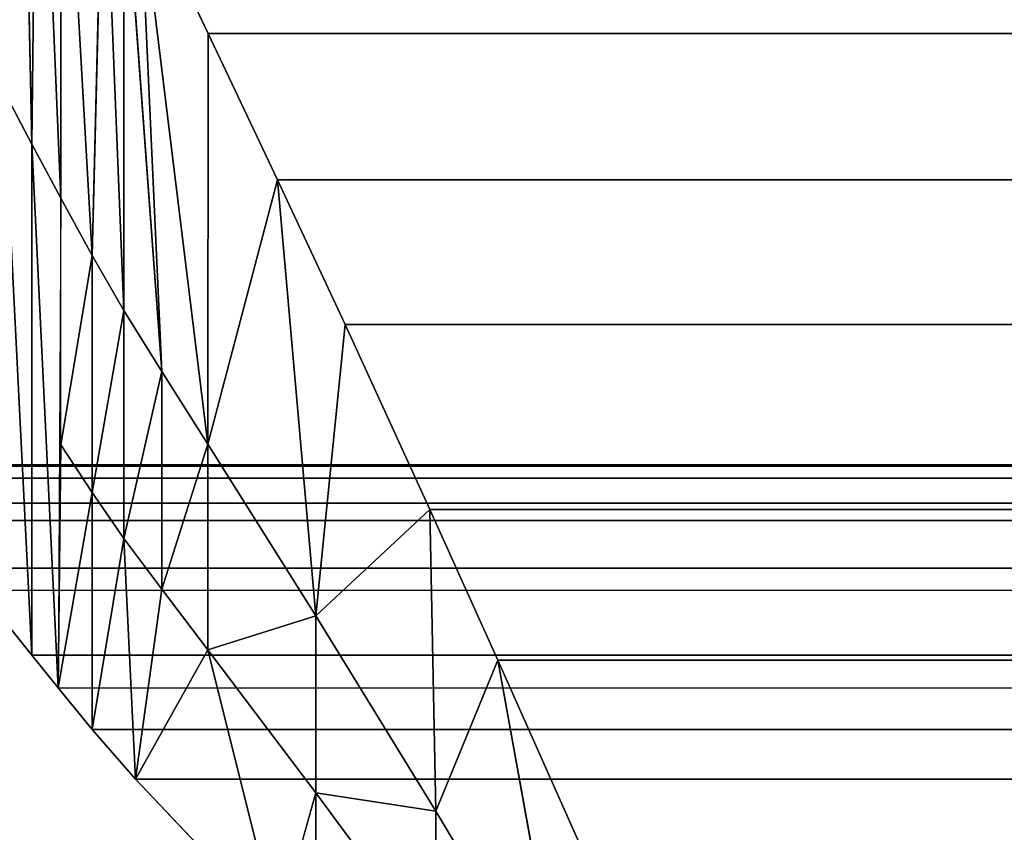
# Model space of a CAD drawing. Header units: centimetres. Extents: x 0.1 to 30.7, y 2.5 to 15.3.
# Tile 486 of 656: x 0.7507 to 0.8319, y 14.9458 to 15.0128. Entities that reach past the tile are written whole.
import ezdxf

# ---------------------------------------------------------------- set-up
doc = ezdxf.new("R2010")
doc.units = ezdxf.units.CM
doc.header["$LTSCALE"] = 2.54
doc.layers.get('0').update_dxf_attribs({"color": 13})

# ---------------------------------------------------------------- blocks, each defined once
blk = doc.blocks.new('09-002-0300-W-00-00.STL')
at = {"color": 0}
for p, q in [((0.750766, 15.047023, 14.856628), (0.751702, 15.002513, 14.879732)), ((0.750766, 15.047023, 14.856628), (0.751702, 15.002513, 14.879732)), ((0.752174, 15.04348, 14.851006), (0.751702, 15.002513, 14.879732)), ((0.752174, 15.04348, 14.851006), (0.751702, 15.002513, 14.879732)), ((0.754086, 14.998039, 14.873116), (0.752174, 15.04348, 14.851006)), ((0.754086, 14.998039, 14.873116), (0.752174, 15.04348, 14.851006)), ((0.756665, 14.993332, 14.866884), (0.754086, 15.038701, 14.84402)), ((0.756665, 14.993332, 14.866884), (0.754086, 15.038701, 14.84402)), ((0.754086, 14.998039, 14.873116), (0.754086, 15.038701, 14.84402)), ((0.754086, 14.998039, 14.873116), (0.754086, 15.038701, 14.84402)), ((0.756665, 14.993332, 14.866884), (0.7576, 15.03022, 14.832996)), ((0.756665, 14.993332, 14.866884), (0.7576, 15.03022, 14.832996)), ((0.759282, 14.988789, 14.861456), (0.7576, 15.03022, 14.832996)), ((0.759282, 14.988789, 14.861456), (0.7576, 15.03022, 14.832996)), ((0.762407, 14.983757, 14.856003), (0.759282, 15.02637, 14.828476)), ((0.762407, 14.983757, 14.856003), (0.759282, 15.02637, 14.828476)), ((0.759282, 14.988789, 14.861456), (0.759282, 15.02637, 14.828476)), ((0.759282, 14.988789, 14.861456), (0.759282, 15.02637, 14.828476)), ((0.766226, 14.977754, 14.850146), (0.76061, 15.023451, 14.825223)), ((0.76061, 15.023451, 14.825223), (0.766242, 15.011624, 14.813365)), ((0.766226, 14.977754, 14.850146), (0.76061, 15.023451, 14.825223)), ((0.762407, 14.983757, 14.856003), (0.76061, 15.023451, 14.825223)), ((0.762407, 14.983757, 14.856003), (0.76061, 15.023451, 14.825223)), ((0.76061, 15.023451, 14.825223), (0.766242, 15.011624, 14.813365)), ((0.766242, 15.011624, 14.813365), (30.07547, 15.014955, 14.816519)), ((0.766242, 15.011624, 14.813365), (30.07547, 15.014955, 14.816519)), ((0.766242, 15.011624, 14.813365), (0.766226, 14.977754, 14.850146)), ((0.766242, 15.011624, 14.813365), (0.766226, 14.977754, 14.850146)), ((0.766242, 15.011624, 14.813365), (0.771958, 14.999562, 14.803096)), ((0.766242, 15.011624, 14.813365), (0.771958, 14.999562, 14.803096)), ((0.766242, 15.011624, 14.813365), (30.068591, 14.999541, 14.803093)), ((0.766242, 15.011624, 14.813365), (30.068591, 14.999541, 14.803093)), ((0.751702, 15.002513, 14.879732), (0.74935, 15.006943, 14.887138)), ((0.74935, 15.006943, 14.887138), (0.751702, 14.960358, 14.906622)), ((0.74935, 15.006943, 14.887138), (0.751702, 14.960358, 14.906622)), ((0.751702, 15.002513, 14.879732), (0.74935, 15.006943, 14.887138)), ((0.751702, 15.002513, 14.879732), (0.751702, 14.960358, 14.906622)), ((0.751702, 15.002513, 14.879732), (0.751702, 14.960358, 14.906622)), ((0.751702, 15.002513, 14.879732), (0.753855, 14.957663, 14.902615)), ((0.754086, 14.998039, 14.873116), (0.751702, 15.002513, 14.879732)), ((0.754086, 14.998039, 14.873116), (0.751702, 15.002513, 14.879732)), ((0.751702, 15.002513, 14.879732), (0.753855, 14.957663, 14.902615)), ((0.766226, 14.977754, 14.850146), (0.771958, 14.999562, 14.803096)), ((0.766226, 14.977754, 14.850146), (0.771958, 14.999562, 14.803096)), ((0.771958, 14.999562, 14.803096), (0.777531, 14.98763, 14.794418)), ((0.775126, 14.963614, 14.838612), (0.771958, 14.999562, 14.803096)), ((0.775126, 14.963614, 14.838612), (0.771958, 14.999562, 14.803096)), ((0.771958, 14.999562, 14.803096), (0.777531, 14.98763, 14.794418)), ((0.771958, 14.999562, 14.803096), (30.068591, 14.999541, 14.803093)), ((0.771958, 14.999562, 14.803096), (30.068591, 14.999541, 14.803093)), ((0.777531, 14.98763, 14.794418), (30.068591, 14.999541, 14.803093)), ((0.777531, 14.98763, 14.794418), (30.068591, 14.999541, 14.803093)), ((0.754086, 14.998039, 14.873116), (0.753855, 14.957663, 14.902615)), ((0.754086, 14.977707, 14.887663), (0.754086, 14.998039, 14.873116)), ((0.754086, 14.998039, 14.873116), (0.756665, 14.993332, 14.866884)), ((0.754086, 14.998039, 14.873116), (0.756665, 14.993332, 14.866884)), ((0.754086, 14.977707, 14.887663), (0.756665, 14.993332, 14.866884)), ((0.754086, 14.977707, 14.887663), (0.756665, 14.993332, 14.866884)), ((0.756665, 14.973784, 14.882471), (0.756665, 14.993332, 14.866884)), ((0.756665, 14.993332, 14.866884), (0.759282, 14.988789, 14.861456)), ((0.756665, 14.973784, 14.882471), (0.756665, 14.993332, 14.866884)), ((0.756665, 14.993332, 14.866884), (0.759282, 14.988789, 14.861456)), ((0.756665, 14.973784, 14.882471), (0.759282, 14.988789, 14.861456)), ((0.756665, 14.973784, 14.882471), (0.759282, 14.988789, 14.861456)), ((0.759282, 14.97, 14.877948), (0.759282, 14.988789, 14.861456)), ((0.759282, 14.988789, 14.861456), (0.762407, 14.983757, 14.856003)), ((0.759282, 14.97, 14.877948), (0.759282, 14.988789, 14.861456)), ((0.759282, 14.988789, 14.861456), (0.762407, 14.983757, 14.856003)), ((0.777531, 14.98763, 14.794418), (30.063699, 14.988582, 14.795071)), ((0.777531, 14.98763, 14.794418), (30.063699, 14.988582, 14.795071)), ((0.784538, 14.972374, 14.785126), (30.063699, 14.988582, 14.795071)), ((0.784538, 14.972374, 14.785126), (30.063699, 14.988582, 14.795071)), ((0.777531, 14.98763, 14.794418), (0.775126, 14.963614, 14.838612)), ((0.777531, 14.98763, 14.794418), (0.775126, 14.963614, 14.838612)), ((0.777531, 14.98763, 14.794418), (0.784538, 14.972374, 14.785126)), ((0.777531, 14.98763, 14.794418), (0.784538, 14.972374, 14.785126)), ((0.759282, 14.97, 14.877948), (0.762407, 14.983757, 14.856003)), ((0.759282, 14.97, 14.877948), (0.762407, 14.983757, 14.856003)), ((0.762407, 14.965807, 14.873402), (0.762407, 14.983757, 14.856003)), ((0.762407, 14.983757, 14.856003), (0.766226, 14.977754, 14.850146)), ((0.762407, 14.965807, 14.873402), (0.762407, 14.983757, 14.856003)), ((0.762407, 14.983757, 14.856003), (0.766226, 14.977754, 14.850146)), ((0.754086, 14.977707, 14.887663), (0.753855, 14.957663, 14.902615)), ((0.756665, 14.973784, 14.882471), (0.754086, 14.977707, 14.887663)), ((0.756665, 14.973784, 14.882471), (0.754086, 14.977707, 14.887663)), ((0.766226, 14.977754, 14.850146), (0.762407, 14.965807, 14.873402)), ((0.766226, 14.977754, 14.850146), (0.762407, 14.965807, 14.873402)), ((0.766226, 14.977754, 14.850146), (0.766226, 14.960803, 14.868523)), ((0.766226, 14.977754, 14.850146), (0.766226, 14.960803, 14.868523)), ((0.766226, 14.977754, 14.850146), (0.775126, 14.963614, 14.838612)), ((0.766226, 14.977754, 14.850146), (0.775126, 14.963614, 14.838612)), ((0.733649, 14.97605, 16.777136), (30.105365, 14.97605, 16.777136)), ((0.733649, 14.97605, 16.777136), (30.105365, 14.97605, 16.777136)), ((0.733649, 14.97605, 16.777136), (30.105365, 14.97605, 14.969151)), ((0.733649, 14.97605, 14.969151), (30.105365, 14.97605, 14.969151)), ((0.733649, 14.97605, 16.777136), (30.105365, 14.97605, 14.969151)), ((0.733649, 14.97605, 14.969151), (30.105365, 14.97605, 14.969151)), ((0.733759, 14.97605, 14.964771), (30.105365, 14.97605, 14.969151)), ((0.733759, 14.97605, 14.964771), (30.105365, 14.97605, 14.969151)), ((0.733759, 14.97605, 14.964771), (30.105252, 14.97605, 14.964771)), ((0.733759, 14.97605, 14.964771), (30.105252, 14.97605, 14.964771)), ((30.104922, 14.97605, 14.960402), (0.734092, 14.97605, 14.960402)), ((0.734092, 14.97605, 14.960402), (30.105252, 14.97605, 14.964771)), ((0.734092, 14.97605, 14.960402), (30.105252, 14.97605, 14.964771)), ((30.104922, 14.97605, 14.960402), (0.734092, 14.97605, 14.960402)), ((30.104922, 14.97605, 14.960402), (0.735157, 14.975955, 14.955991)), ((30.104922, 14.97605, 14.960402), (0.735157, 14.975955, 14.955991)), ((30.103653, 14.975249, 14.947792), (0.735157, 14.975955, 14.955991)), ((30.103653, 14.975249, 14.947792), (0.735157, 14.975955, 14.955991)), ((30.103653, 14.975249, 14.947792), (0.737808, 14.974971, 14.945674)), ((30.103653, 14.975249, 14.947792), (0.737808, 14.974971, 14.945674)), ((30.101822, 14.973654, 14.938657), (0.737808, 14.974971, 14.945674)), ((30.101822, 14.973654, 14.938657), (0.737808, 14.974971, 14.945674)), ((30.101822, 14.973654, 14.938657), (0.740718, 14.972896, 14.935431)), ((30.101822, 14.973654, 14.938657), (0.740718, 14.972896, 14.935431)), ((0.756665, 14.973784, 14.882471), (0.753855, 14.957663, 14.902615)), ((0.756665, 14.973784, 14.882471), (0.753855, 14.957663, 14.902615)), ((0.759282, 14.97, 14.877948), (0.756665, 14.973784, 14.882471)), ((0.756665, 14.973784, 14.882471), (0.756665, 14.954237, 14.898056)), ((0.756665, 14.973784, 14.882471), (0.756665, 14.954237, 14.898056)), ((0.759282, 14.97, 14.877948), (0.756665, 14.973784, 14.882471)), ((30.10098, 14.972867, 14.935379), (0.740718, 14.972896, 14.935431)), ((30.10098, 14.972867, 14.935379), (0.740718, 14.972896, 14.935431)), ((30.10098, 14.972867, 14.935379), (0.742248, 14.971484, 14.930495)), ((30.10098, 14.972867, 14.935379), (0.742248, 14.971484, 14.930495)), ((0.775126, 14.963614, 14.838612), (0.784538, 14.972374, 14.785126)), ((0.775126, 14.963614, 14.838612), (0.784538, 14.972374, 14.785126)), ((0.784538, 14.972374, 14.785126), (0.790142, 14.959958, 14.778853)), ((0.785016, 14.947504, 14.828514), (0.784538, 14.972374, 14.785126)), ((0.785016, 14.947504, 14.828514), (0.784538, 14.972374, 14.785126)), ((0.784538, 14.972374, 14.785126), (0.790142, 14.959958, 14.778853)), ((0.784538, 14.972374, 14.785126), (30.056415, 14.972342, 14.785109)), ((0.784538, 14.972374, 14.785126), (30.056415, 14.972342, 14.785109)), ((0.790142, 14.959958, 14.778853), (30.056415, 14.972342, 14.785109)), ((0.790142, 14.959958, 14.778853), (30.056415, 14.972342, 14.785109)), ((30.09671, 14.968636, 14.922617), (0.742248, 14.971484, 14.930495)), ((30.09671, 14.968636, 14.922617), (0.742248, 14.971484, 14.930495)), ((0.759282, 14.97, 14.877948), (0.756665, 14.954237, 14.898056)), ((0.759282, 14.97, 14.877948), (0.756665, 14.954237, 14.898056)), ((0.762407, 14.965807, 14.873402), (0.759282, 14.97, 14.877948)), ((0.759282, 14.97, 14.877948), (0.760255, 14.950134, 14.893233)), ((0.759282, 14.97, 14.877948), (0.760255, 14.950134, 14.893233)), ((0.762407, 14.965807, 14.873402), (0.759282, 14.97, 14.877948)), ((30.09671, 14.968636, 14.922617), (0.745877, 14.967535, 14.920023)), ((30.09671, 14.968636, 14.922617), (0.745877, 14.967535, 14.920023)), ((30.089099, 14.960576, 14.90697), (0.745877, 14.967535, 14.920023)), ((30.089099, 14.960576, 14.90697), (0.745877, 14.967535, 14.920023)), ((30.090677, 14.962277, 14.909766), (0.745877, 14.967535, 14.920023)), ((30.095636, 14.967528, 14.92001), (0.745877, 14.967535, 14.920023)), ((30.090677, 14.962277, 14.909766), (0.745877, 14.967535, 14.920023)), ((30.095636, 14.967528, 14.92001), (0.745877, 14.967535, 14.920023)), ((0.751702, 14.960358, 14.906622), (0.747394, 14.965724, 14.916147)), ((30.089099, 14.960576, 14.90697), (0.747394, 14.965724, 14.916147)), ((0.751702, 14.960358, 14.906622), (0.747394, 14.965724, 14.916147)), ((30.089099, 14.960576, 14.90697), (0.747394, 14.965724, 14.916147)), ((0.762407, 14.965807, 14.873402), (0.760255, 14.950134, 14.893233)), ((0.762407, 14.965807, 14.873402), (0.760255, 14.950134, 14.893233)), ((0.762407, 14.965807, 14.873402), (0.766226, 14.960803, 14.868523)), ((0.762407, 14.965807, 14.873402), (0.766226, 14.960803, 14.868523)), ((0.766226, 14.960803, 14.868523), (0.775126, 14.963614, 14.838612)), ((0.766226, 14.960803, 14.868523), (0.775126, 14.963614, 14.838612)), ((0.775126, 14.963614, 14.838612), (0.775126, 14.94902, 14.858911)), ((0.775126, 14.963614, 14.838612), (0.775126, 14.94902, 14.858911)), ((0.775126, 14.963614, 14.838612), (0.785016, 14.947504, 14.828514)), ((0.775126, 14.963614, 14.838612), (0.785016, 14.947504, 14.828514)), ((30.089099, 14.960576, 14.90697), (0.751702, 14.960358, 14.906622)), ((30.089099, 14.960576, 14.90697), (0.751702, 14.960358, 14.906622)), ((0.753855, 14.957663, 14.902615), (0.751702, 14.960358, 14.906622)), ((30.081152, 14.951846, 14.895172), (0.751702, 14.960358, 14.906622)), ((0.753855, 14.957663, 14.902615), (0.751702, 14.960358, 14.906622)), ((30.081152, 14.951846, 14.895172), (0.751702, 14.960358, 14.906622)), ((30.082596, 14.953444, 14.897076), (0.751702, 14.960358, 14.906622)), ((30.085992, 14.957188, 14.901952), (0.751702, 14.960358, 14.906622)), ((30.082596, 14.953444, 14.897076), (0.751702, 14.960358, 14.906622)), ((30.085992, 14.957188, 14.901952), (0.751702, 14.960358, 14.906622)), ((0.760255, 14.950134, 14.893233), (0.766226, 14.960803, 14.868523)), ((0.760255, 14.950134, 14.893233), (0.766226, 14.960803, 14.868523)), ((0.77196, 14.937804, 14.881747), (0.766226, 14.960803, 14.868523)), ((0.77196, 14.937804, 14.881747), (0.766226, 14.960803, 14.868523)), ((0.766226, 14.960803, 14.868523), (0.775126, 14.94902, 14.858911)), ((0.766226, 14.960803, 14.868523), (0.775126, 14.94902, 14.858911)), ((0.790142, 14.959958, 14.778853), (0.785016, 14.947504, 14.828514)), ((0.790142, 14.959958, 14.778853), (0.785016, 14.947504, 14.828514)), ((0.790142, 14.959958, 14.778853), (0.795581, 14.929834, 14.820372)), ((0.790142, 14.959958, 14.778853), (0.795581, 14.929834, 14.820372)), ((0.790142, 14.959958, 14.778853), (0.797861, 14.942619, 14.771799)), ((0.790142, 14.959958, 14.778853), (0.797861, 14.942619, 14.771799)), ((0.790142, 14.959958, 14.778853), (30.049966, 14.958081, 14.778003)), ((0.790142, 14.959958, 14.778853), (30.049966, 14.958081, 14.778003)), ((0.756665, 14.954237, 14.898056), (0.753855, 14.957663, 14.902615)), ((0.753855, 14.957663, 14.902615), (30.081152, 14.951846, 14.895172)), ((0.753855, 14.957663, 14.902615), (30.081152, 14.951846, 14.895172)), ((0.756665, 14.954237, 14.898056), (0.753855, 14.957663, 14.902615)), ((0.760255, 14.950134, 14.893233), (0.756665, 14.954237, 14.898056)), ((30.079257, 14.949736, 14.892799), (0.756665, 14.954237, 14.898056)), ((0.760255, 14.950134, 14.893233), (0.756665, 14.954237, 14.898056)), ((30.079257, 14.949736, 14.892799), (0.756665, 14.954237, 14.898056)), ((30.081152, 14.951846, 14.895172), (0.756665, 14.954237, 14.898056)), ((30.081152, 14.951846, 14.895172), (0.756665, 14.954237, 14.898056)), ((0.77196, 14.937804, 14.881747), (0.760255, 14.950134, 14.893233)), ((30.070358, 14.939775, 14.883344), (0.760255, 14.950134, 14.893233)), ((0.77196, 14.937804, 14.881747), (0.760255, 14.950134, 14.893233)), ((30.077393, 14.947655, 14.890599), (0.760255, 14.950134, 14.893233)), ((30.070358, 14.939775, 14.883344), (0.760255, 14.950134, 14.893233)), ((30.077393, 14.947655, 14.890599), (0.760255, 14.950134, 14.893233)), ((30.079257, 14.949736, 14.892799), (0.760255, 14.950134, 14.893233)), ((30.079257, 14.949736, 14.892799), (0.760255, 14.950134, 14.893233)), ((0.77196, 14.937804, 14.881747), (0.775126, 14.94902, 14.858911)), ((0.775126, 14.94902, 14.858911), (0.775126, 14.934425, 14.879208)), ((0.775126, 14.94902, 14.858911), (0.785016, 14.935594, 14.850496)), ((0.775126, 14.94902, 14.858911), (0.785016, 14.935594, 14.850496)), ((0.775126, 14.94902, 14.858911), (0.785016, 14.947504, 14.828514)), ((0.775126, 14.94902, 14.858911), (0.785016, 14.947504, 14.828514)), ((0.785016, 14.935594, 14.850496), (0.785016, 14.947504, 14.828514)), ((0.785016, 14.947504, 14.828514), (0.795581, 14.929834, 14.820372)), ((0.785016, 14.947504, 14.828514), (0.795581, 14.929834, 14.820372)), ((0.785016, 14.935594, 14.850496), (0.785016, 14.947504, 14.828514))]:
    blk.add_line(p, q, dxfattribs=at)
mesh = blk.add_polyface(dxfattribs=at)
corners = [(30.105365, 15.07605, 16.777136), (0.733649, 15.07605, 16.777136), (30.105365, 14.97605, 16.777136)]
mesh.append_faces([[corners[k] for k in face] for face in [(0, 1, 2)]], dxfattribs={"color": 0})
mesh = blk.add_polyface(dxfattribs=at)
corners = [(30.105365, 14.97605, 16.777136), (0.733649, 15.07605, 16.777136), (0.733649, 14.97605, 16.777136)]
mesh.append_faces([[corners[k] for k in face] for face in [(0, 1, 2)]], dxfattribs={"color": 0})
mesh = blk.add_polyface(dxfattribs=at)
corners = [(0.745869, 15.059039, 14.87968), (0.750766, 15.047023, 14.856628), (0.74935, 15.006943, 14.887138)]
mesh.append_faces([[corners[k] for k in face] for face in [(0, 1, 2)]], dxfattribs={"color": 0})
mesh = blk.add_polyface(dxfattribs=at)
corners = [(0.750766, 15.047023, 14.856628), (0.751702, 15.002513, 14.879732), (0.74935, 15.006943, 14.887138)]
mesh.append_faces([[corners[k] for k in face] for face in [(0, 1, 2)]], dxfattribs={"color": 0})
mesh = blk.add_polyface(dxfattribs=at)
corners = [(0.750766, 15.047023, 14.856628), (0.752174, 15.04348, 14.851006), (0.751702, 15.002513, 14.879732)]
mesh.append_faces([[corners[k] for k in face] for face in [(0, 1, 2)]], dxfattribs={"color": 0})
mesh = blk.add_polyface(dxfattribs=at)
corners = [(0.752174, 15.04348, 14.851006), (0.754086, 14.998039, 14.873116), (0.751702, 15.002513, 14.879732)]
mesh.append_faces([[corners[k] for k in face] for face in [(0, 1, 2)]], dxfattribs={"color": 0})
mesh = blk.add_polyface(dxfattribs=at)
corners = [(0.752174, 15.04348, 14.851006), (0.754086, 15.038701, 14.84402), (0.754086, 14.998039, 14.873116)]
mesh.append_faces([[corners[k] for k in face] for face in [(0, 1, 2)]], dxfattribs={"color": 0})
mesh = blk.add_polyface(dxfattribs=at)
corners = [(0.754086, 15.038701, 14.84402), (0.7576, 15.03022, 14.832996), (0.756665, 14.993332, 14.866884)]
mesh.append_faces([[corners[k] for k in face] for face in [(0, 1, 2)]], dxfattribs={"color": 0})
mesh = blk.add_polyface(dxfattribs=at)
corners = [(0.754086, 15.038701, 14.84402), (0.756665, 14.993332, 14.866884), (0.754086, 14.998039, 14.873116)]
mesh.append_faces([[corners[k] for k in face] for face in [(0, 1, 2)]], dxfattribs={"color": 0})
mesh = blk.add_polyface(dxfattribs=at)
corners = [(0.7576, 15.03022, 14.832996), (0.759282, 14.988789, 14.861456), (0.756665, 14.993332, 14.866884)]
mesh.append_faces([[corners[k] for k in face] for face in [(0, 1, 2)]], dxfattribs={"color": 0})
mesh = blk.add_polyface(dxfattribs=at)
corners = [(0.7576, 15.03022, 14.832996), (0.759282, 15.02637, 14.828476), (0.759282, 14.988789, 14.861456)]
mesh.append_faces([[corners[k] for k in face] for face in [(0, 1, 2)]], dxfattribs={"color": 0})
mesh = blk.add_polyface(dxfattribs=at)
corners = [(0.759282, 15.02637, 14.828476), (0.76061, 15.023451, 14.825223), (0.762407, 14.983757, 14.856003)]
mesh.append_faces([[corners[k] for k in face] for face in [(0, 1, 2)]], dxfattribs={"color": 0})
mesh = blk.add_polyface(dxfattribs=at)
corners = [(0.759282, 15.02637, 14.828476), (0.762407, 14.983757, 14.856003), (0.759282, 14.988789, 14.861456)]
mesh.append_faces([[corners[k] for k in face] for face in [(0, 1, 2)]], dxfattribs={"color": 0})
mesh = blk.add_polyface(dxfattribs=at)
corners = [(0.76061, 15.023451, 14.825223), (0.766242, 15.011624, 14.813365), (0.766226, 14.977754, 14.850146)]
mesh.append_faces([[corners[k] for k in face] for face in [(0, 1, 2)]], dxfattribs={"color": 0})
mesh = blk.add_polyface(dxfattribs=at)
corners = [(0.76061, 15.023451, 14.825223), (0.766226, 14.977754, 14.850146), (0.762407, 14.983757, 14.856003)]
mesh.append_faces([[corners[k] for k in face] for face in [(0, 1, 2)]], dxfattribs={"color": 0})
mesh = blk.add_polyface(dxfattribs=at)
corners = [(0.76061, 15.023451, 14.825223), (30.07547, 15.014955, 14.816519), (0.766242, 15.011624, 14.813365)]
mesh.append_faces([[corners[k] for k in face] for face in [(0, 1, 2)]], dxfattribs={"color": 0})
mesh = blk.add_polyface(dxfattribs=at)
corners = [(30.07547, 15.014955, 14.816519), (30.068591, 14.999541, 14.803093), (0.766242, 15.011624, 14.813365)]
mesh.append_faces([[corners[k] for k in face] for face in [(0, 1, 2)]], dxfattribs={"color": 0})
mesh = blk.add_polyface(dxfattribs=at)
corners = [(0.766242, 15.011624, 14.813365), (0.771958, 14.999562, 14.803096), (0.766226, 14.977754, 14.850146)]
mesh.append_faces([[corners[k] for k in face] for face in [(0, 1, 2)]], dxfattribs={"color": 0})
mesh = blk.add_polyface(dxfattribs=at)
corners = [(30.068591, 14.999541, 14.803093), (0.771958, 14.999562, 14.803096), (0.766242, 15.011624, 14.813365)]
mesh.append_faces([[corners[k] for k in face] for face in [(0, 1, 2)]], dxfattribs={"color": 0})
mesh = blk.add_polyface(dxfattribs=at)
corners = [(0.74935, 15.006943, 14.887138), (0.751702, 14.960358, 14.906622), (0.747394, 14.965724, 14.916147)]
mesh.append_faces([[corners[k] for k in face] for face in [(0, 1, 2)]], dxfattribs={"color": 0})
mesh = blk.add_polyface(dxfattribs=at)
corners = [(0.74935, 15.006943, 14.887138), (0.751702, 15.002513, 14.879732), (0.751702, 14.960358, 14.906622)]
mesh.append_faces([[corners[k] for k in face] for face in [(0, 1, 2)]], dxfattribs={"color": 0})
mesh = blk.add_polyface(dxfattribs=at)
corners = [(0.751702, 15.002513, 14.879732), (0.753855, 14.957663, 14.902615), (0.751702, 14.960358, 14.906622)]
mesh.append_faces([[corners[k] for k in face] for face in [(0, 1, 2)]], dxfattribs={"color": 0})
mesh = blk.add_polyface(dxfattribs=at)
corners = [(0.751702, 15.002513, 14.879732), (0.754086, 14.998039, 14.873116), (0.753855, 14.957663, 14.902615)]
mesh.append_faces([[corners[k] for k in face] for face in [(0, 1, 2)]], dxfattribs={"color": 0})
mesh = blk.add_polyface(dxfattribs=at)
corners = [(0.771958, 14.999562, 14.803096), (0.775126, 14.963614, 14.838612), (0.766226, 14.977754, 14.850146)]
mesh.append_faces([[corners[k] for k in face] for face in [(0, 1, 2)]], dxfattribs={"color": 0})
mesh = blk.add_polyface(dxfattribs=at)
corners = [(0.771958, 14.999562, 14.803096), (0.777531, 14.98763, 14.794418), (0.775126, 14.963614, 14.838612)]
mesh.append_faces([[corners[k] for k in face] for face in [(0, 1, 2)]], dxfattribs={"color": 0})
mesh = blk.add_polyface(dxfattribs=at)
corners = [(30.068591, 14.999541, 14.803093), (0.777531, 14.98763, 14.794418), (0.771958, 14.999562, 14.803096)]
mesh.append_faces([[corners[k] for k in face] for face in [(0, 1, 2)]], dxfattribs={"color": 0})
mesh = blk.add_polyface(dxfattribs=at)
corners = [(30.068591, 14.999541, 14.803093), (30.063699, 14.988582, 14.795071), (0.777531, 14.98763, 14.794418)]
mesh.append_faces([[corners[k] for k in face] for face in [(0, 1, 2)]], dxfattribs={"color": 0})
mesh = blk.add_polyface(dxfattribs=at)
corners = [(0.754086, 14.998039, 14.873116), (0.756665, 14.993332, 14.866884), (0.754086, 14.977707, 14.887663)]
mesh.append_faces([[corners[k] for k in face] for face in [(0, 1, 2)]], dxfattribs={"color": 0})
mesh = blk.add_polyface(dxfattribs=at)
corners = [(0.756665, 14.993332, 14.866884), (0.756665, 14.973784, 14.882471), (0.754086, 14.977707, 14.887663)]
mesh.append_faces([[corners[k] for k in face] for face in [(0, 1, 2)]], dxfattribs={"color": 0})
mesh = blk.add_polyface(dxfattribs=at)
corners = [(0.756665, 14.993332, 14.866884), (0.759282, 14.988789, 14.861456), (0.756665, 14.973784, 14.882471)]
mesh.append_faces([[corners[k] for k in face] for face in [(0, 1, 2)]], dxfattribs={"color": 0})
mesh = blk.add_polyface(dxfattribs=at)
corners = [(0.759282, 14.988789, 14.861456), (0.759282, 14.97, 14.877948), (0.756665, 14.973784, 14.882471)]
mesh.append_faces([[corners[k] for k in face] for face in [(0, 1, 2)]], dxfattribs={"color": 0})
mesh = blk.add_polyface(dxfattribs=at)
corners = [(0.759282, 14.988789, 14.861456), (0.762407, 14.983757, 14.856003), (0.759282, 14.97, 14.877948)]
mesh.append_faces([[corners[k] for k in face] for face in [(0, 1, 2)]], dxfattribs={"color": 0})
mesh = blk.add_polyface(dxfattribs=at)
corners = [(30.063699, 14.988582, 14.795071), (0.784538, 14.972374, 14.785126), (0.777531, 14.98763, 14.794418)]
mesh.append_faces([[corners[k] for k in face] for face in [(0, 1, 2)]], dxfattribs={"color": 0})
mesh = blk.add_polyface(dxfattribs=at)
corners = [(30.063699, 14.988582, 14.795071), (30.056415, 14.972342, 14.785109), (0.784538, 14.972374, 14.785126)]
mesh.append_faces([[corners[k] for k in face] for face in [(0, 1, 2)]], dxfattribs={"color": 0})
mesh = blk.add_polyface(dxfattribs=at)
corners = [(0.777531, 14.98763, 14.794418), (0.784538, 14.972374, 14.785126), (0.775126, 14.963614, 14.838612)]
mesh.append_faces([[corners[k] for k in face] for face in [(0, 1, 2)]], dxfattribs={"color": 0})
mesh = blk.add_polyface(dxfattribs=at)
corners = [(0.762407, 14.983757, 14.856003), (0.762407, 14.965807, 14.873402), (0.759282, 14.97, 14.877948)]
mesh.append_faces([[corners[k] for k in face] for face in [(0, 1, 2)]], dxfattribs={"color": 0})
mesh = blk.add_polyface(dxfattribs=at)
corners = [(0.762407, 14.983757, 14.856003), (0.766226, 14.977754, 14.850146), (0.762407, 14.965807, 14.873402)]
mesh.append_faces([[corners[k] for k in face] for face in [(0, 1, 2)]], dxfattribs={"color": 0})
mesh = blk.add_polyface(dxfattribs=at)
corners = [(0.754086, 14.977707, 14.887663), (0.756665, 14.973784, 14.882471), (0.753855, 14.957663, 14.902615)]
mesh.append_faces([[corners[k] for k in face] for face in [(0, 1, 2)]], dxfattribs={"color": 0})
mesh = blk.add_polyface(dxfattribs=at)
corners = [(0.766226, 14.977754, 14.850146), (0.766226, 14.960803, 14.868523), (0.762407, 14.965807, 14.873402)]
mesh.append_faces([[corners[k] for k in face] for face in [(0, 1, 2)]], dxfattribs={"color": 0})
mesh = blk.add_polyface(dxfattribs=at)
corners = [(0.766226, 14.977754, 14.850146), (0.775126, 14.963614, 14.838612), (0.766226, 14.960803, 14.868523)]
mesh.append_faces([[corners[k] for k in face] for face in [(0, 1, 2)]], dxfattribs={"color": 0})
mesh = blk.add_polyface(dxfattribs=at)
corners = [(0.733649, 14.97605, 16.777136), (30.105365, 14.97605, 14.969151), (30.105365, 14.97605, 16.777136)]
mesh.append_faces([[corners[k] for k in face] for face in [(0, 1, 2)]], dxfattribs={"color": 0})
mesh = blk.add_polyface(dxfattribs=at)
corners = [(0.733649, 14.97605, 16.777136), (0.733649, 14.97605, 14.969151), (30.105365, 14.97605, 14.969151)]
mesh.append_faces([[corners[k] for k in face] for face in [(0, 1, 2)]], dxfattribs={"color": 0})
mesh = blk.add_polyface(dxfattribs=at)
corners = [(0.733649, 14.97605, 14.969151), (0.733759, 14.97605, 14.964771), (30.105365, 14.97605, 14.969151)]
mesh.append_faces([[corners[k] for k in face] for face in [(0, 1, 2)]], dxfattribs={"color": 0})
mesh = blk.add_polyface(dxfattribs=at)
corners = [(30.105365, 14.97605, 14.969151), (0.733759, 14.97605, 14.964771), (30.105252, 14.97605, 14.964771)]
mesh.append_faces([[corners[k] for k in face] for face in [(0, 1, 2)]], dxfattribs={"color": 0})
mesh = blk.add_polyface(dxfattribs=at)
corners = [(0.733759, 14.97605, 14.964771), (0.734092, 14.97605, 14.960402), (30.105252, 14.97605, 14.964771)]
mesh.append_faces([[corners[k] for k in face] for face in [(0, 1, 2)]], dxfattribs={"color": 0})
mesh = blk.add_polyface(dxfattribs=at)
corners = [(0.734092, 14.97605, 14.960402), (0.735157, 14.975955, 14.955991), (30.104922, 14.97605, 14.960402)]
mesh.append_faces([[corners[k] for k in face] for face in [(0, 1, 2)]], dxfattribs={"color": 0})
mesh = blk.add_polyface(dxfattribs=at)
corners = [(30.105252, 14.97605, 14.964771), (0.734092, 14.97605, 14.960402), (30.104922, 14.97605, 14.960402)]
mesh.append_faces([[corners[k] for k in face] for face in [(0, 1, 2)]], dxfattribs={"color": 0})
mesh = blk.add_polyface(dxfattribs=at)
corners = [(30.104922, 14.97605, 14.960402), (0.735157, 14.975955, 14.955991), (30.103653, 14.975249, 14.947792)]
mesh.append_faces([[corners[k] for k in face] for face in [(0, 1, 2)]], dxfattribs={"color": 0})
mesh = blk.add_polyface(dxfattribs=at)
corners = [(0.735157, 14.975955, 14.955991), (0.737808, 14.974971, 14.945674), (30.103653, 14.975249, 14.947792)]
mesh.append_faces([[corners[k] for k in face] for face in [(0, 1, 2)]], dxfattribs={"color": 0})
mesh = blk.add_polyface(dxfattribs=at)
corners = [(30.103653, 14.975249, 14.947792), (0.737808, 14.974971, 14.945674), (30.101822, 14.973654, 14.938657)]
mesh.append_faces([[corners[k] for k in face] for face in [(0, 1, 2)]], dxfattribs={"color": 0})
mesh = blk.add_polyface(dxfattribs=at)
corners = [(0.737808, 14.974971, 14.945674), (0.740718, 14.972896, 14.935431), (30.101822, 14.973654, 14.938657)]
mesh.append_faces([[corners[k] for k in face] for face in [(0, 1, 2)]], dxfattribs={"color": 0})
mesh = blk.add_polyface(dxfattribs=at)
corners = [(30.101822, 14.973654, 14.938657), (0.740718, 14.972896, 14.935431), (30.10098, 14.972867, 14.935379)]
mesh.append_faces([[corners[k] for k in face] for face in [(0, 1, 2)]], dxfattribs={"color": 0})
mesh = blk.add_polyface(dxfattribs=at)
corners = [(0.756665, 14.973784, 14.882471), (0.756665, 14.954237, 14.898056), (0.753855, 14.957663, 14.902615)]
mesh.append_faces([[corners[k] for k in face] for face in [(0, 1, 2)]], dxfattribs={"color": 0})
mesh = blk.add_polyface(dxfattribs=at)
corners = [(0.756665, 14.973784, 14.882471), (0.759282, 14.97, 14.877948), (0.756665, 14.954237, 14.898056)]
mesh.append_faces([[corners[k] for k in face] for face in [(0, 1, 2)]], dxfattribs={"color": 0})
mesh = blk.add_polyface(dxfattribs=at)
corners = [(0.740718, 14.972896, 14.935431), (0.742248, 14.971484, 14.930495), (30.10098, 14.972867, 14.935379)]
mesh.append_faces([[corners[k] for k in face] for face in [(0, 1, 2)]], dxfattribs={"color": 0})
mesh = blk.add_polyface(dxfattribs=at)
corners = [(30.10098, 14.972867, 14.935379), (0.742248, 14.971484, 14.930495), (30.09671, 14.968636, 14.922617)]
mesh.append_faces([[corners[k] for k in face] for face in [(0, 1, 2)]], dxfattribs={"color": 0})
mesh = blk.add_polyface(dxfattribs=at)
corners = [(0.784538, 14.972374, 14.785126), (0.785016, 14.947504, 14.828514), (0.775126, 14.963614, 14.838612)]
mesh.append_faces([[corners[k] for k in face] for face in [(0, 1, 2)]], dxfattribs={"color": 0})
mesh = blk.add_polyface(dxfattribs=at)
corners = [(0.784538, 14.972374, 14.785126), (0.790142, 14.959958, 14.778853), (0.785016, 14.947504, 14.828514)]
mesh.append_faces([[corners[k] for k in face] for face in [(0, 1, 2)]], dxfattribs={"color": 0})
mesh = blk.add_polyface(dxfattribs=at)
corners = [(30.056415, 14.972342, 14.785109), (0.790142, 14.959958, 14.778853), (0.784538, 14.972374, 14.785126)]
mesh.append_faces([[corners[k] for k in face] for face in [(0, 1, 2)]], dxfattribs={"color": 0})
mesh = blk.add_polyface(dxfattribs=at)
corners = [(30.056415, 14.972342, 14.785109), (30.049966, 14.958081, 14.778003), (0.790142, 14.959958, 14.778853)]
mesh.append_faces([[corners[k] for k in face] for face in [(0, 1, 2)]], dxfattribs={"color": 0})
mesh = blk.add_polyface(dxfattribs=at)
corners = [(0.742248, 14.971484, 14.930495), (0.745877, 14.967535, 14.920023), (30.09671, 14.968636, 14.922617)]
mesh.append_faces([[corners[k] for k in face] for face in [(0, 1, 2)]], dxfattribs={"color": 0})
mesh = blk.add_polyface(dxfattribs=at)
corners = [(0.759282, 14.97, 14.877948), (0.760255, 14.950134, 14.893233), (0.756665, 14.954237, 14.898056)]
mesh.append_faces([[corners[k] for k in face] for face in [(0, 1, 2)]], dxfattribs={"color": 0})
mesh = blk.add_polyface(dxfattribs=at)
corners = [(0.759282, 14.97, 14.877948), (0.762407, 14.965807, 14.873402), (0.760255, 14.950134, 14.893233)]
mesh.append_faces([[corners[k] for k in face] for face in [(0, 1, 2)]], dxfattribs={"color": 0})
mesh = blk.add_polyface(dxfattribs=at)
corners = [(30.09671, 14.968636, 14.922617), (0.745877, 14.967535, 14.920023), (30.095636, 14.967528, 14.92001)]
mesh.append_faces([[corners[k] for k in face] for face in [(0, 1, 2)]], dxfattribs={"color": 0})
mesh = blk.add_polyface(dxfattribs=at)
corners = [(0.745877, 14.967535, 14.920023), (0.747394, 14.965724, 14.916147), (30.089099, 14.960576, 14.90697)]
mesh.append_faces([[corners[k] for k in face] for face in [(0, 1, 2)]], dxfattribs={"color": 0})
mesh = blk.add_polyface(dxfattribs=at)
corners = [(0.745877, 14.967535, 14.920023), (30.089099, 14.960576, 14.90697), (30.090677, 14.962277, 14.909766)]
mesh.append_faces([[corners[k] for k in face] for face in [(0, 1, 2)]], dxfattribs={"color": 0})
mesh = blk.add_polyface(dxfattribs=at)
corners = [(0.745877, 14.967535, 14.920023), (30.090677, 14.962277, 14.909766), (30.095636, 14.967528, 14.92001)]
mesh.append_faces([[corners[k] for k in face] for face in [(0, 1, 2)]], dxfattribs={"color": 0})
mesh = blk.add_polyface(dxfattribs=at)
corners = [(0.747394, 14.965724, 14.916147), (0.751702, 14.960358, 14.906622), (30.089099, 14.960576, 14.90697)]
mesh.append_faces([[corners[k] for k in face] for face in [(0, 1, 2)]], dxfattribs={"color": 0})
mesh = blk.add_polyface(dxfattribs=at)
corners = [(0.762407, 14.965807, 14.873402), (0.766226, 14.960803, 14.868523), (0.760255, 14.950134, 14.893233)]
mesh.append_faces([[corners[k] for k in face] for face in [(0, 1, 2)]], dxfattribs={"color": 0})
mesh = blk.add_polyface(dxfattribs=at)
corners = [(0.775126, 14.963614, 14.838612), (0.775126, 14.94902, 14.858911), (0.766226, 14.960803, 14.868523)]
mesh.append_faces([[corners[k] for k in face] for face in [(0, 1, 2)]], dxfattribs={"color": 0})
mesh = blk.add_polyface(dxfattribs=at)
corners = [(0.775126, 14.963614, 14.838612), (0.785016, 14.947504, 14.828514), (0.775126, 14.94902, 14.858911)]
mesh.append_faces([[corners[k] for k in face] for face in [(0, 1, 2)]], dxfattribs={"color": 0})
mesh = blk.add_polyface(dxfattribs=at)
corners = [(30.089099, 14.960576, 14.90697), (0.751702, 14.960358, 14.906622), (30.085992, 14.957188, 14.901952)]
mesh.append_faces([[corners[k] for k in face] for face in [(0, 1, 2)]], dxfattribs={"color": 0})
mesh = blk.add_polyface(dxfattribs=at)
corners = [(0.751702, 14.960358, 14.906622), (0.753855, 14.957663, 14.902615), (30.081152, 14.951846, 14.895172)]
mesh.append_faces([[corners[k] for k in face] for face in [(0, 1, 2)]], dxfattribs={"color": 0})
mesh = blk.add_polyface(dxfattribs=at)
corners = [(0.751702, 14.960358, 14.906622), (30.081152, 14.951846, 14.895172), (30.082596, 14.953444, 14.897076)]
mesh.append_faces([[corners[k] for k in face] for face in [(0, 1, 2)]], dxfattribs={"color": 0})
mesh = blk.add_polyface(dxfattribs=at)
corners = [(0.751702, 14.960358, 14.906622), (30.082596, 14.953444, 14.897076), (30.085992, 14.957188, 14.901952)]
mesh.append_faces([[corners[k] for k in face] for face in [(0, 1, 2)]], dxfattribs={"color": 0})
mesh = blk.add_polyface(dxfattribs=at)
corners = [(0.766226, 14.960803, 14.868523), (0.77196, 14.937804, 14.881747), (0.760255, 14.950134, 14.893233)]
mesh.append_faces([[corners[k] for k in face] for face in [(0, 1, 2)]], dxfattribs={"color": 0})
mesh = blk.add_polyface(dxfattribs=at)
corners = [(0.766226, 14.960803, 14.868523), (0.775126, 14.94902, 14.858911), (0.77196, 14.937804, 14.881747)]
mesh.append_faces([[corners[k] for k in face] for face in [(0, 1, 2)]], dxfattribs={"color": 0})
mesh = blk.add_polyface(dxfattribs=at)
corners = [(0.790142, 14.959958, 14.778853), (0.795581, 14.929834, 14.820372), (0.785016, 14.947504, 14.828514)]
mesh.append_faces([[corners[k] for k in face] for face in [(0, 1, 2)]], dxfattribs={"color": 0})
mesh = blk.add_polyface(dxfattribs=at)
corners = [(0.790142, 14.959958, 14.778853), (0.797861, 14.942619, 14.771799), (0.795581, 14.929834, 14.820372)]
mesh.append_faces([[corners[k] for k in face] for face in [(0, 1, 2)]], dxfattribs={"color": 0})
mesh = blk.add_polyface(dxfattribs=at)
corners = [(30.049966, 14.958081, 14.778003), (0.797861, 14.942619, 14.771799), (0.790142, 14.959958, 14.778853)]
mesh.append_faces([[corners[k] for k in face] for face in [(0, 1, 2)]], dxfattribs={"color": 0})
mesh = blk.add_polyface(dxfattribs=at)
corners = [(30.049966, 14.958081, 14.778003), (30.042709, 14.942216, 14.771675), (0.797861, 14.942619, 14.771799)]
mesh.append_faces([[corners[k] for k in face] for face in [(0, 1, 2)]], dxfattribs={"color": 0})
mesh = blk.add_polyface(dxfattribs=at)
corners = [(0.753855, 14.957663, 14.902615), (0.756665, 14.954237, 14.898056), (30.081152, 14.951846, 14.895172)]
mesh.append_faces([[corners[k] for k in face] for face in [(0, 1, 2)]], dxfattribs={"color": 0})
mesh = blk.add_polyface(dxfattribs=at)
corners = [(0.756665, 14.954237, 14.898056), (0.760255, 14.950134, 14.893233), (30.079257, 14.949736, 14.892799)]
mesh.append_faces([[corners[k] for k in face] for face in [(0, 1, 2)]], dxfattribs={"color": 0})
mesh = blk.add_polyface(dxfattribs=at)
corners = [(0.756665, 14.954237, 14.898056), (30.079257, 14.949736, 14.892799), (30.081152, 14.951846, 14.895172)]
mesh.append_faces([[corners[k] for k in face] for face in [(0, 1, 2)]], dxfattribs={"color": 0})
mesh = blk.add_polyface(dxfattribs=at)
corners = [(30.070358, 14.939775, 14.883344), (0.760255, 14.950134, 14.893233), (0.77196, 14.937804, 14.881747)]
mesh.append_faces([[corners[k] for k in face] for face in [(0, 1, 2)]], dxfattribs={"color": 0})
mesh = blk.add_polyface(dxfattribs=at)
corners = [(30.077393, 14.947655, 14.890599), (0.760255, 14.950134, 14.893233), (30.070358, 14.939775, 14.883344)]
mesh.append_faces([[corners[k] for k in face] for face in [(0, 1, 2)]], dxfattribs={"color": 0})
mesh = blk.add_polyface(dxfattribs=at)
corners = [(0.760255, 14.950134, 14.893233), (30.077393, 14.947655, 14.890599), (30.079257, 14.949736, 14.892799)]
mesh.append_faces([[corners[k] for k in face] for face in [(0, 1, 2)]], dxfattribs={"color": 0})
mesh = blk.add_polyface(dxfattribs=at)
corners = [(0.775126, 14.94902, 14.858911), (0.785016, 14.935594, 14.850496), (0.775126, 14.934425, 14.879208)]
mesh.append_faces([[corners[k] for k in face] for face in [(0, 1, 2)]], dxfattribs={"color": 0})
mesh = blk.add_polyface(dxfattribs=at)
corners = [(0.775126, 14.94902, 14.858911), (0.785016, 14.947504, 14.828514), (0.785016, 14.935594, 14.850496)]
mesh.append_faces([[corners[k] for k in face] for face in [(0, 1, 2)]], dxfattribs={"color": 0})
mesh = blk.add_polyface(dxfattribs=at)
corners = [(0.785016, 14.947504, 14.828514), (0.795581, 14.929834, 14.820372), (0.785016, 14.935594, 14.850496)]
mesh.append_faces([[corners[k] for k in face] for face in [(0, 1, 2)]], dxfattribs={"color": 0})

msp = doc.modelspace()

# ---------------------------------------------------------------- block references
at = {"color": 0}
msp.add_blockref('09-002-0300-W-00-00.STL', (0, 0), dxfattribs=at)

doc.saveas('drawing.dxf')
